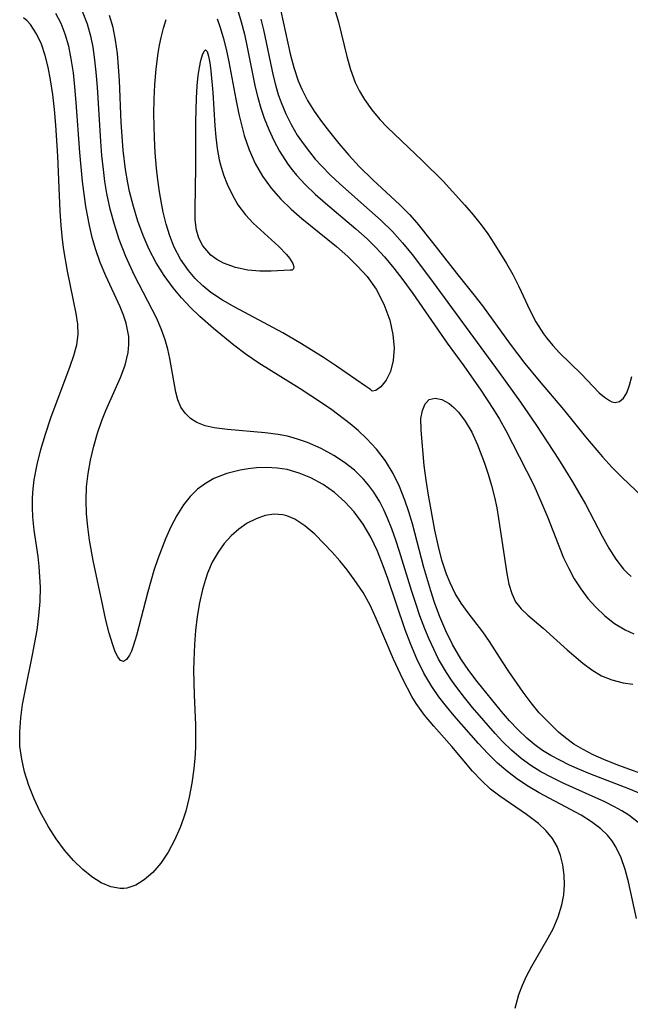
# Model space of a CAD drawing. Header units: metres. Extents: x 1073367 to 1082519, y 1569854 to 1574957.
# Tile 792 of 1056: x 1081136 to 1081210, y 1571682 to 1571802. Entities that reach past the tile are written whole.
import ezdxf

# ---------------------------------------------------------------- set-up
doc = ezdxf.new("R2010")
doc.units = ezdxf.units.M
doc.layers.add('CGG_CurvaNivelLidar_v1', color=253, linetype='Continuous', lineweight=30)

msp = doc.modelspace()

# ---------------------------------------------------------------- linework, layer by layer
at = {"layer": 'CGG_CurvaNivelLidar_v1'}
for p, q in [((1081143.7968, 1571801.345, 74.5), (1081143.1718, 1571802.8846, 74.5)), ((1081162.0707, 1571803.1173, 74), (1081162.5384, 1571801.6249, 74)), ((1081167.3407, 1571802.9128, 75), (1081168.5007, 1571797.7311, 75)), ((1081173.923, 1571803.089, 75.5), (1081174.3748, 1571801.5875, 75.5)), ((1081136.4363, 1571801.724, 75.5), (1081136.0135, 1571802.1204, 75.5)), ((1081136.8297, 1571801.2834, 75.5), (1081136.4363, 1571801.724, 75.5)), ((1081140.5881, 1571801.426, 75), (1081139.9447, 1571802.6463, 75)), ((1081146.9174, 1571800.9115, 74), (1081146.4756, 1571802.3983, 74)), ((1081153.0543, 1571800.8473, 73.5), (1081153.3885, 1571801.9126, 73.5)), ((1081159.6063, 1571801.9696, 73.5), (1081159.9429, 1571801.0678, 73.5)), ((1081162.5384, 1571801.6249, 74), (1081162.924, 1571800.0925, 74)), ((1081164.9386, 1571801.941, 74.5), (1081165.2597, 1571800.6271, 74.5)), ((1081174.3748, 1571801.5875, 75.5), (1081175.3825, 1571797.3931, 75.5)), ((1081137.581, 1571800.1637, 75.5), (1081136.8297, 1571801.2834, 75.5)), ((1081141.0895, 1571800.104, 75), (1081140.5881, 1571801.426, 75)), ((1081144.2426, 1571799.7071, 74.5), (1081143.7968, 1571801.345, 74.5)), ((1081147.2249, 1571799.3612, 74), (1081146.9174, 1571800.9115, 74)), ((1081152.77, 1571799.6994, 73.5), (1081153.0543, 1571800.8473, 73.5)), ((1081159.9429, 1571801.0678, 73.5), (1081160.3463, 1571799.7132, 73.5)), ((1081165.2597, 1571800.6271, 74.5), (1081166.4244, 1571795.036, 74.5)), ((1081138.1738, 1571798.9012, 75.5), (1081137.581, 1571800.1637, 75.5)), ((1081141.5003, 1571798.6293, 75), (1081141.0895, 1571800.104, 75)), ((1081144.4734, 1571798.5119, 74.5), (1081144.2426, 1571799.7071, 74.5)), ((1081147.4347, 1571797.7636, 74), (1081147.2249, 1571799.3612, 74)), ((1081152.5796, 1571798.7534, 73.5), (1081152.77, 1571799.6994, 73.5)), ((1081160.3463, 1571799.7132, 73.5), (1081160.6949, 1571798.2674, 73.5)), ((1081162.924, 1571800.0925, 74), (1081163.2571, 1571798.5332, 74)), ((1081138.6418, 1571797.5297, 75.5), (1081138.1738, 1571798.9012, 75.5)), ((1081141.8166, 1571797.09, 75), (1081141.5003, 1571798.6293, 75)), ((1081144.6539, 1571797.2888, 74.5), (1081144.4734, 1571798.5119, 74.5)), ((1081152.4142, 1571797.7751, 73.5), (1081152.5796, 1571798.7534, 73.5)), ((1081157.8109, 1571797.599, 73), (1081158.0045, 1571798.0542, 73)), ((1081158.0045, 1571798.0542, 73), (1081158.1907, 1571798.218, 73)), ((1081158.1907, 1571798.218, 73), (1081158.3777, 1571798.0039, 73)), ((1081158.3777, 1571798.0039, 73), (1081158.5461, 1571797.447, 73)), ((1081160.6949, 1571798.2674, 73.5), (1081161.0062, 1571796.7577, 73.5)), ((1081163.2571, 1571798.5332, 74), (1081164.2354, 1571793.6634, 74)), ((1081139.0111, 1571796.0757, 75.5), (1081138.6418, 1571797.5297, 75.5)), ((1081142.0708, 1571795.406, 75), (1081141.8166, 1571797.09, 75)), ((1081144.8535, 1571795.4747, 74.5), (1081144.6539, 1571797.2888, 74.5)), ((1081147.577, 1571796.1313, 74), (1081147.4347, 1571797.7636, 74)), ((1081152.1665, 1571795.8986, 73.5), (1081152.4142, 1571797.7751, 73.5)), ((1081157.4408, 1571796.0643, 73), (1081157.6196, 1571796.9184, 73)), ((1081157.6196, 1571796.9184, 73), (1081157.8109, 1571797.599, 73)), ((1081158.5461, 1571797.447, 73), (1081158.6975, 1571796.6323, 73)), ((1081161.0062, 1571796.7577, 73.5), (1081161.8634, 1571792.1922, 73.5)), ((1081168.5007, 1571797.7311, 75), (1081168.9381, 1571796.042, 75)), ((1081175.3825, 1571797.3931, 75.5), (1081175.8426, 1571795.7853, 75.5)), ((1081139.3018, 1571794.5602, 75.5), (1081139.0111, 1571796.0757, 75.5)), ((1081147.6775, 1571794.4745, 74), (1081147.577, 1571796.1313, 74)), ((1081151.9965, 1571793.9618, 73.5), (1081152.1665, 1571795.8986, 73.5)), ((1081157.2856, 1571795.0775, 73), (1081157.4408, 1571796.0643, 73)), ((1081158.6975, 1571796.6323, 73), (1081158.8329, 1571795.6264, 73)), ((1081158.8329, 1571795.6264, 73), (1081159.0735, 1571792.9882, 73)), ((1081168.9381, 1571796.042, 75), (1081169.4817, 1571794.4028, 75)), ((1081175.8426, 1571795.7853, 75.5), (1081176.4304, 1571794.2363, 75.5)), ((1081139.5594, 1571792.764, 75.5), (1081139.3018, 1571794.5602, 75.5)), ((1081142.2653, 1571793.6842, 75), (1081142.0708, 1571795.406, 75)), ((1081145.0032, 1571793.629, 74.5), (1081144.8535, 1571795.4747, 74.5)), ((1081147.9105, 1571789.3547, 74), (1081147.6775, 1571794.4745, 74)), ((1081157.148, 1571793.7952, 73), (1081157.2856, 1571795.0775, 73)), ((1081166.4244, 1571795.036, 74.5), (1081166.7484, 1571793.7679, 74.5)), ((1081169.4817, 1571794.4028, 75), (1081169.9123, 1571793.3852, 75)), ((1081142.433, 1571791.786, 75), (1081142.2653, 1571793.6842, 75)), ((1081145.4108, 1571787.0165, 74.5), (1081145.0032, 1571793.629, 74.5)), ((1081151.9135, 1571792.1772, 73.5), (1081151.9965, 1571793.9618, 73.5)), ((1081157.0595, 1571792.3116, 73), (1081157.148, 1571793.7952, 73)), ((1081164.2354, 1571793.6634, 74), (1081164.5521, 1571792.3733, 74)), ((1081166.7484, 1571793.7679, 74.5), (1081167.049, 1571792.762, 74.5)), ((1081169.9123, 1571793.3852, 75), (1081170.6215, 1571792.0294, 75)), ((1081176.4304, 1571794.2363, 75.5), (1081176.9572, 1571793.1773, 75.5)), ((1081176.9572, 1571793.1773, 75.5), (1081177.5638, 1571792.1571, 75.5)), ((1081139.761, 1571790.9057, 75.5), (1081139.5594, 1571792.764, 75.5)), ((1081151.888, 1571790.3737, 73.5), (1081151.9135, 1571792.1772, 73.5)), ((1081157.0078, 1571789.4686, 73), (1081157.0595, 1571792.3116, 73)), ((1081159.0735, 1571792.9882, 73), (1081159.3205, 1571788.9226, 73)), ((1081161.8634, 1571792.1922, 73.5), (1081162.2437, 1571790.3628, 73.5)), ((1081164.5521, 1571792.3733, 74), (1081164.9141, 1571791.1003, 74)), ((1081167.049, 1571792.762, 74.5), (1081167.3917, 1571791.7732, 74.5)), ((1081170.6215, 1571792.0294, 75), (1081171.436, 1571790.7227, 75)), ((1081177.5638, 1571792.1571, 75.5), (1081178.4434, 1571790.8929, 75.5)), ((1081139.921, 1571789.0208, 75.5), (1081139.761, 1571790.9057, 75.5)), ((1081142.8754, 1571785.6594, 75), (1081142.433, 1571791.786, 75)), ((1081164.9141, 1571791.1003, 74), (1081165.3311, 1571789.8506, 74)), ((1081167.3917, 1571791.7732, 74.5), (1081167.958, 1571790.4058, 74.5)), ((1081171.436, 1571790.7227, 75), (1081172.3282, 1571789.4514, 75)), ((1081178.4434, 1571790.8929, 75.5), (1081179.4267, 1571789.6974, 75.5)), ((1081151.9461, 1571787.4841, 73.5), (1081151.888, 1571790.3737, 73.5)), ((1081162.2437, 1571790.3628, 73.5), (1081162.5485, 1571789.0508, 73.5)), ((1081165.3311, 1571789.8506, 74), (1081165.8789, 1571788.4725, 74)), ((1081167.958, 1571790.4058, 74.5), (1081168.6159, 1571789.083, 74.5)), ((1081179.4267, 1571789.6974, 75.5), (1081180.3126, 1571788.7681, 75.5)), ((1081140.1615, 1571785.2128, 75.5), (1081139.921, 1571789.0208, 75.5)), ((1081148.1405, 1571785.9661, 74), (1081147.9105, 1571789.3547, 74)), ((1081157.009, 1571783.8763, 73), (1081157.0078, 1571789.4686, 73)), ((1081159.3205, 1571788.9226, 73), (1081159.4383, 1571787.5318, 73)), ((1081162.5485, 1571789.0508, 73.5), (1081162.8988, 1571787.7595, 73.5)), ((1081165.8789, 1571788.4725, 74), (1081166.5045, 1571787.135, 74)), ((1081168.6159, 1571789.083, 74.5), (1081169.3637, 1571787.8096, 74.5)), ((1081172.3282, 1571789.4514, 75), (1081173.2746, 1571788.2041, 75)), ((1081180.3126, 1571788.7681, 75.5), (1081184.6355, 1571784.661, 75.5)), ((1081152.0455, 1571785.6239, 73.5), (1081151.9461, 1571787.4841, 73.5)), ((1081159.4383, 1571787.5318, 73), (1081159.6087, 1571786.1489, 73)), ((1081162.8988, 1571787.7595, 73.5), (1081163.4966, 1571786.0144, 73.5)), ((1081166.5045, 1571787.135, 74), (1081167.2046, 1571785.8424, 74)), ((1081169.3637, 1571787.8096, 74.5), (1081170.0754, 1571786.7601, 74.5)), ((1081173.2746, 1571788.2041, 75), (1081174.4344, 1571786.7597, 75)), ((1081145.5479, 1571785.3132, 74.5), (1081145.4108, 1571787.0165, 74.5)), ((1081148.4157, 1571783.6126, 74), (1081148.1405, 1571785.9661, 74)), ((1081159.6087, 1571786.1489, 73), (1081159.8595, 1571784.7887, 73)), ((1081163.4966, 1571786.0144, 73.5), (1081164.2383, 1571784.345, 73.5)), ((1081170.0754, 1571786.7601, 74.5), (1081170.8423, 1571785.7456, 74.5)), ((1081174.4344, 1571786.7597, 75), (1081175.6438, 1571785.3468, 75)), ((1081140.4754, 1571778.5003, 75.5), (1081140.1615, 1571785.2128, 75.5)), ((1081143.1988, 1571782.1283, 75), (1081142.8754, 1571785.6594, 75)), ((1081145.7242, 1571783.6174, 74.5), (1081145.5479, 1571785.3132, 74.5)), ((1081152.1966, 1571783.7748, 73.5), (1081152.0455, 1571785.6239, 73.5)), ((1081159.8595, 1571784.7887, 73), (1081160.0129, 1571784.1655, 73)), ((1081167.2046, 1571785.8424, 74), (1081168.2218, 1571784.2566, 74)), ((1081170.8423, 1571785.7456, 74.5), (1081171.557, 1571784.8765, 74.5)), ((1081171.557, 1571784.8765, 74.5), (1081172.307, 1571784.0334, 74.5)), ((1081175.6438, 1571785.3468, 75), (1081176.9096, 1571783.9804, 75)), ((1081145.9219, 1571782.1408, 74.5), (1081145.7242, 1571783.6174, 74.5)), ((1081148.6988, 1571781.9629, 74), (1081148.4157, 1571783.6126, 74)), ((1081152.357, 1571782.3275, 73.5), (1081152.1966, 1571783.7748, 73.5)), ((1081156.8977, 1571778.7778, 73), (1081157.009, 1571783.8763, 73)), ((1081160.0129, 1571784.1655, 73), (1081160.3826, 1571782.9691, 73)), ((1081164.2383, 1571784.345, 73.5), (1081165.1365, 1571782.7721, 73.5)), ((1081168.2218, 1571784.2566, 74), (1081168.7384, 1571783.5679, 74)), ((1081168.7384, 1571783.5679, 74), (1081169.2736, 1571782.9217, 74)), ((1081172.307, 1571784.0334, 74.5), (1081173.3957, 1571782.9176, 74.5)), ((1081176.9096, 1571783.9804, 75), (1081178.5878, 1571782.3382, 75)), ((1081184.6355, 1571784.661, 75.5), (1081187.1251, 1571782.1891, 75.5)), ((1081152.557, 1571780.8961, 73.5), (1081152.357, 1571782.3275, 73.5)), ((1081160.3826, 1571782.9691, 73), (1081160.8283, 1571781.8107, 73)), ((1081165.1365, 1571782.7721, 73.5), (1081166.1897, 1571781.3101, 73.5)), ((1081169.2736, 1571782.9217, 74), (1081170.3785, 1571781.7315, 74)), ((1081173.3957, 1571782.9176, 74.5), (1081174.535, 1571781.8433, 74.5)), ((1081178.5878, 1571782.3382, 75), (1081181.8614, 1571779.2794, 75)), ((1081143.5978, 1571779.0935, 75), (1081143.1988, 1571782.1283, 75)), ((1081146.1677, 1571780.6764, 74.5), (1081145.9219, 1571782.1408, 74.5)), ((1081148.9232, 1571780.9086, 74), (1081148.6988, 1571781.9629, 74)), ((1081160.8283, 1571781.8107, 73), (1081161.4155, 1571780.5425, 73)), ((1081166.1897, 1571781.3101, 73.5), (1081167.3563, 1571780.0022, 73.5)), ((1081170.3785, 1571781.7315, 74), (1081171.5578, 1571780.596, 74)), ((1081174.535, 1571781.8433, 74.5), (1081178.1824, 1571778.6616, 74.5)), ((1081187.1251, 1571782.1891, 75.5), (1081189.7822, 1571779.2678, 75.5)), ((1081146.5756, 1571778.766, 74.5), (1081146.1677, 1571780.6764, 74.5)), ((1081149.3902, 1571779.083, 74), (1081148.9232, 1571780.9086, 74)), ((1081152.8013, 1571779.4854, 73.5), (1081152.557, 1571780.8961, 73.5)), ((1081161.4155, 1571780.5425, 73), (1081162.1355, 1571779.303, 73)), ((1081167.3563, 1571780.0022, 73.5), (1081168.6254, 1571778.7797, 73.5)), ((1081171.5578, 1571780.596, 74), (1081172.7885, 1571779.4988, 74)), ((1081144.0209, 1571776.775, 75), (1081143.5978, 1571779.0935, 75)), ((1081147.0735, 1571776.8869, 74.5), (1081146.5756, 1571778.766, 74.5)), ((1081149.9431, 1571777.2911, 74), (1081149.3902, 1571779.083, 74)), ((1081153.025, 1571778.4066, 73.5), (1081152.8013, 1571779.4854, 73.5)), ((1081156.935, 1571777.4707, 73), (1081156.8977, 1571778.7778, 73)), ((1081162.1355, 1571779.303, 73), (1081163.0579, 1571778.0683, 73)), ((1081168.6254, 1571778.7797, 73.5), (1081169.9217, 1571777.6425, 73.5)), ((1081172.7885, 1571779.4988, 74), (1081176.5111, 1571776.359, 74)), ((1081181.8614, 1571779.2794, 75), (1081183.021, 1571778.1035, 75)), ((1081189.7822, 1571779.2678, 75.5), (1081190.8068, 1571778.085, 75.5)), ((1081140.587, 1571776.7787, 75.5), (1081140.4754, 1571778.5003, 75.5)), ((1081153.386, 1571776.9362, 73.5), (1081153.025, 1571778.4066, 73.5)), ((1081157.0665, 1571776.2163, 73), (1081156.935, 1571777.4707, 73)), ((1081163.0579, 1571778.0683, 73), (1081163.9901, 1571777.0665, 73)), ((1081169.9217, 1571777.6425, 73.5), (1081174.151, 1571774.1909, 73.5)), ((1081178.1824, 1571778.6616, 74.5), (1081179.6037, 1571777.3799, 74.5)), ((1081183.021, 1571778.1035, 75), (1081183.9148, 1571777.1005, 75)), ((1081190.8068, 1571778.085, 75.5), (1081191.7803, 1571776.8639, 75.5)), ((1081140.746, 1571775.0802, 75.5), (1081140.587, 1571776.7787, 75.5)), ((1081144.3609, 1571775.3272, 75), (1081144.0209, 1571776.775, 75)), ((1081147.6584, 1571775.045, 74.5), (1081147.0735, 1571776.8869, 74.5)), ((1081150.5786, 1571775.5395, 74), (1081149.9431, 1571777.2911, 74)), ((1081153.822, 1571775.5115, 73.5), (1081153.386, 1571776.9362, 73.5)), ((1081163.9901, 1571777.0665, 73), (1081167.1103, 1571774.1931, 73)), ((1081176.5111, 1571776.359, 74), (1081177.8872, 1571775.1279, 74)), ((1081179.6037, 1571777.3799, 74.5), (1081180.964, 1571776.038, 74.5)), ((1081183.9148, 1571777.1005, 75), (1081185.8506, 1571774.7127, 75)), ((1081191.7803, 1571776.8639, 75.5), (1081192.5718, 1571775.7528, 75.5)), ((1081140.9106, 1571773.8037, 75.5), (1081140.746, 1571775.0802, 75.5)), ((1081144.7644, 1571773.9103, 75), (1081144.3609, 1571775.3272, 75)), ((1081151.3002, 1571773.8606, 74), (1081150.5786, 1571775.5395, 74)), ((1081154.3602, 1571774.1473, 73.5), (1081153.822, 1571775.5115, 73.5)), ((1081157.3503, 1571775.2192, 73), (1081157.0665, 1571776.2163, 73)), ((1081157.8475, 1571774.2715, 73), (1081157.3503, 1571775.2192, 73)), ((1081177.8872, 1571775.1279, 74), (1081178.9828, 1571774.0514, 74)), ((1081180.964, 1571776.038, 74.5), (1081182.1973, 1571774.6637, 74.5)), ((1081192.5718, 1571775.7528, 75.5), (1081193.3206, 1571774.6121, 75.5)), ((1081145.3448, 1571772.245, 75), (1081144.7644, 1571773.9103, 75)), ((1081148.4507, 1571772.9871, 74.5), (1081147.6584, 1571775.045, 74.5)), ((1081155.1459, 1571772.6558, 73.5), (1081154.3602, 1571774.1473, 73.5)), ((1081158.8445, 1571773.1515, 73), (1081157.8475, 1571774.2715, 73)), ((1081167.1103, 1571774.1931, 73), (1081168.028, 1571773.2537, 73)), ((1081174.151, 1571774.1909, 73.5), (1081175.5094, 1571772.9877, 73.5)), ((1081178.9828, 1571774.0514, 74), (1081179.9819, 1571772.9571, 74)), ((1081182.1973, 1571774.6637, 74.5), (1081183.3677, 1571773.227, 74.5)), ((1081185.8506, 1571774.7127, 75), (1081188.7752, 1571770.9519, 75)), ((1081193.3206, 1571774.6121, 75.5), (1081194.8595, 1571772.1333, 75.5)), ((1081141.3503, 1571771.2164, 75.5), (1081140.9106, 1571773.8037, 75.5)), ((1081149.5317, 1571770.6806, 74.5), (1081148.4507, 1571772.9871, 74.5)), ((1081152.1616, 1571772.2335, 74), (1081151.3002, 1571773.8606, 74)), ((1081159.5677, 1571772.6119, 73), (1081158.8445, 1571773.1515, 73)), ((1081168.028, 1571773.2537, 73), (1081168.4167, 1571772.7844, 73)), ((1081168.4167, 1571772.7844, 73), (1081168.829, 1571772.1211, 73)), ((1081175.5094, 1571772.9877, 73.5), (1081176.7104, 1571771.7962, 73.5)), ((1081179.9819, 1571772.9571, 74), (1081181.1327, 1571771.5646, 74)), ((1081183.3677, 1571773.227, 74.5), (1081185.476, 1571770.4286, 74.5)), ((1081146.012, 1571770.6409, 75), (1081145.3448, 1571772.245, 75)), ((1081153.147, 1571770.6754, 74), (1081152.1616, 1571772.2335, 74)), ((1081156.0946, 1571771.2774, 73.5), (1081155.1459, 1571772.6558, 73.5)), ((1081160.3796, 1571772.1622, 73), (1081159.5677, 1571772.6119, 73)), ((1081161.8218, 1571771.6374, 73), (1081160.3796, 1571772.1622, 73)), ((1081163.34, 1571771.3332, 73), (1081161.8218, 1571771.6374, 73)), ((1081168.9066, 1571771.4752, 73), (1081168.7517, 1571771.3331, 73)), ((1081168.829, 1571772.1211, 73), (1081168.9402, 1571771.7429, 73)), ((1081168.9402, 1571771.7429, 73), (1081168.9066, 1571771.4752, 73)), ((1081176.7104, 1571771.7962, 73.5), (1081177.8632, 1571770.5695, 73.5)), ((1081181.1327, 1571771.5646, 74), (1081182.2317, 1571770.1253, 74)), ((1081194.8595, 1571772.1333, 75.5), (1081195.6272, 1571770.7875, 75.5)), ((1081142.3941, 1571766.0279, 75.5), (1081141.3503, 1571771.2164, 75.5)), ((1081147.789, 1571766.8618, 75), (1081146.012, 1571770.6409, 75)), ((1081152.1839, 1571765.4984, 74.5), (1081149.5317, 1571770.6806, 74.5)), ((1081154.2408, 1571769.1864, 74), (1081153.147, 1571770.6754, 74)), ((1081156.9244, 1571770.3047, 73.5), (1081156.0946, 1571771.2774, 73.5)), ((1081157.8356, 1571769.4102, 73.5), (1081156.9244, 1571770.3047, 73.5)), ((1081164.8173, 1571771.2083, 73), (1081163.34, 1571771.3332, 73)), ((1081166.1682, 1571771.2008, 73), (1081164.8173, 1571771.2083, 73)), ((1081168.5, 1571771.3149, 73), (1081166.1682, 1571771.2008, 73)), ((1081168.7517, 1571771.3331, 73), (1081168.5, 1571771.3149, 73)), ((1081177.8632, 1571770.5695, 73.5), (1081178.9716, 1571769.0101, 73.5)), ((1081185.476, 1571770.4286, 74.5), (1081193.9583, 1571758.8585, 74.5)), ((1081188.7752, 1571770.9519, 75), (1081190.8903, 1571768.3199, 75)), ((1081195.6272, 1571770.7875, 75.5), (1081196.3501, 1571769.3468, 75.5)), ((1081155.2641, 1571767.9594, 74), (1081154.2408, 1571769.1864, 74)), ((1081158.8233, 1571768.6006, 73.5), (1081157.8356, 1571769.4102, 73.5)), ((1081182.2317, 1571770.1253, 74), (1081183.4299, 1571768.4703, 74)), ((1081196.3501, 1571769.3468, 75.5), (1081197.7128, 1571766.4357, 75.5)), ((1081156.3498, 1571766.7836, 74), (1081155.2641, 1571767.9594, 74)), ((1081160.2533, 1571767.6508, 73.5), (1081158.8233, 1571768.6006, 73.5)), ((1081178.9716, 1571769.0101, 73.5), (1081179.9113, 1571767.1818, 73.5)), ((1081183.4299, 1571768.4703, 74), (1081187.6297, 1571762.4264, 74)), ((1081190.8903, 1571768.3199, 75), (1081191.9252, 1571766.9838, 75)), ((1081148.1905, 1571765.8524, 75), (1081147.789, 1571766.8618, 75)), ((1081157.4889, 1571765.6576, 74), (1081156.3498, 1571766.7836, 74)), ((1081161.7692, 1571766.7961, 73.5), (1081160.2533, 1571767.6508, 73.5)), ((1081167.5927, 1571763.6657, 73.5), (1081161.7692, 1571766.7961, 73.5)), ((1081179.9113, 1571767.1818, 73.5), (1081180.6268, 1571765.2035, 73.5)), ((1081191.9252, 1571766.9838, 75), (1081195.3163, 1571762.2927, 75)), ((1081142.5992, 1571764.737, 75.5), (1081142.3941, 1571766.0279, 75.5)), ((1081148.5165, 1571764.8417, 75), (1081148.1905, 1571765.8524, 75)), ((1081152.7839, 1571764.1731, 74.5), (1081152.1839, 1571765.4984, 74.5)), ((1081159.132, 1571764.1942, 74), (1081157.4889, 1571765.6576, 74)), ((1081197.7128, 1571766.4357, 75.5), (1081198.4497, 1571765.0268, 75.5)), ((1081142.6479, 1571763.4664, 75.5), (1081142.5992, 1571764.737, 75.5)), ((1081148.8233, 1571763.2282, 75), (1081148.5165, 1571764.8417, 75)), ((1081180.6268, 1571765.2035, 73.5), (1081181.0168, 1571763.4889, 73.5)), ((1081198.4497, 1571765.0268, 75.5), (1081199.3771, 1571763.5599, 75.5)), ((1081142.4807, 1571762.202, 75.5), (1081142.6479, 1571763.4664, 75.5)), ((1081148.8458, 1571762.2534, 75), (1081148.8233, 1571763.2282, 75)), ((1081153.2797, 1571762.8412, 74.5), (1081152.7839, 1571764.1731, 74.5)), ((1081161.6332, 1571762.1656, 74), (1081159.132, 1571764.1942, 74)), ((1081169.8726, 1571762.3516, 73.5), (1081167.5927, 1571763.6657, 73.5)), ((1081181.0168, 1571763.4889, 73.5), (1081181.1653, 1571761.8202, 73.5)), ((1081199.3771, 1571763.5599, 75.5), (1081199.7512, 1571763.0522, 75.5)), ((1081142.1422, 1571760.9235, 75.5), (1081142.4807, 1571762.202, 75.5)), ((1081148.7466, 1571761.2754, 75), (1081148.8458, 1571762.2534, 75)), ((1081153.599, 1571761.6937, 74.5), (1081153.2797, 1571762.8412, 74.5)), ((1081163.1263, 1571761.0318, 74), (1081161.6332, 1571762.1656, 74)), ((1081172.5467, 1571760.6599, 73.5), (1081169.8726, 1571762.3516, 73.5)), ((1081187.6297, 1571762.4264, 74), (1081189.6737, 1571759.6443, 74)), ((1081195.3163, 1571762.2927, 75), (1081197.104, 1571759.9538, 75)), ((1081199.7512, 1571763.0522, 75.5), (1081200.5196, 1571762.121, 75.5)), ((1081200.5196, 1571762.121, 75.5), (1081201.3312, 1571761.2489, 75.5)), ((1081141.6971, 1571759.6165, 75.5), (1081142.1422, 1571760.9235, 75.5)), ((1081148.3762, 1571759.7511, 75), (1081148.7466, 1571761.2754, 75)), ((1081153.8448, 1571760.5468, 74.5), (1081153.599, 1571761.6937, 74.5)), ((1081164.6634, 1571759.9606, 74), (1081163.1263, 1571761.0318, 74)), ((1081174.1233, 1571759.6196, 73.5), (1081172.5467, 1571760.6599, 73.5)), ((1081181.1653, 1571761.8202, 73.5), (1081181.0574, 1571760.3001, 73.5)), ((1081201.3312, 1571761.2489, 75.5), (1081203.9769, 1571758.6778, 75.5)), ((1081139.3438, 1571753.3215, 75.5), (1081141.6971, 1571759.6165, 75.5)), ((1081147.8132, 1571758.2258, 75), (1081148.3762, 1571759.7511, 75)), ((1081154.5727, 1571756.4446, 74.5), (1081153.8448, 1571760.5468, 74.5)), ((1081169.7206, 1571756.857, 74), (1081164.6634, 1571759.9606, 74)), ((1081177.6964, 1571757.1827, 73.5), (1081174.1233, 1571759.6196, 73.5)), ((1081181.0574, 1571760.3001, 73.5), (1081180.7246, 1571758.9672, 73.5)), ((1081189.6737, 1571759.6443, 74), (1081191.7497, 1571756.6958, 74)), ((1081197.104, 1571759.9538, 75), (1081198.8406, 1571757.8174, 75)), ((1081180.7246, 1571758.9672, 73.5), (1081180.2112, 1571757.8916, 73.5)), ((1081193.9583, 1571758.8585, 74.5), (1081196.5625, 1571755.211, 74.5)), ((1081203.9769, 1571758.6778, 75.5), (1081206.151, 1571756.3751, 75.5)), ((1081209.8507, 1571757.2746, 75.5), (1081210.1457, 1571758.3445, 75.5)), ((1081146.0393, 1571754.2193, 75), (1081147.8132, 1571758.2258, 75)), ((1081178.3041, 1571756.7462, 73.5), (1081177.6964, 1571757.1827, 73.5)), ((1081179.5426, 1571757.0749, 73.5), (1081178.9193, 1571756.6282, 73.5)), ((1081180.2112, 1571757.8916, 73.5), (1081179.5426, 1571757.0749, 73.5)), ((1081198.8406, 1571757.8174, 75), (1081201.7956, 1571754.3155, 75)), ((1081209.5118, 1571756.3734, 75.5), (1081209.8507, 1571757.2746, 75.5)), ((1081154.8186, 1571755.4844, 74.5), (1081154.5727, 1571756.4446, 74.5)), ((1081172.33, 1571755.1349, 74), (1081169.7206, 1571756.857, 74)), ((1081178.5, 1571756.5695, 73.5), (1081178.3041, 1571756.7462, 73.5)), ((1081178.9193, 1571756.6282, 73.5), (1081178.5, 1571756.5695, 73.5)), ((1081191.7497, 1571756.6958, 74), (1081193.2725, 1571754.3446, 74)), ((1081206.151, 1571756.3751, 75.5), (1081206.7859, 1571755.8137, 75.5)), ((1081209.1113, 1571755.6907, 75.5), (1081209.5118, 1571756.3734, 75.5)), ((1081155.1783, 1571754.6135, 74.5), (1081154.8186, 1571755.4844, 74.5)), ((1081173.5618, 1571754.2738, 74), (1081172.33, 1571755.1349, 74)), ((1081184.6043, 1571754.2221, 73.5), (1081184.9331, 1571755.0169, 73.5)), ((1081184.9331, 1571755.0169, 73.5), (1081185.4352, 1571755.5324, 73.5)), ((1081185.4352, 1571755.5324, 73.5), (1081186.1506, 1571755.7078, 73.5)), ((1081186.1506, 1571755.7078, 73.5), (1081186.9928, 1571755.5344, 73.5)), ((1081186.9928, 1571755.5344, 73.5), (1081187.8855, 1571755.0483, 73.5)), ((1081187.8855, 1571755.0483, 73.5), (1081188.4628, 1571754.5736, 73.5)), ((1081196.5625, 1571755.211, 74.5), (1081198.5073, 1571752.3708, 74.5)), ((1081206.7859, 1571755.8137, 75.5), (1081207.3991, 1571755.4083, 75.5)), ((1081207.3991, 1571755.4083, 75.5), (1081207.7139, 1571755.2724, 75.5)), ((1081207.7139, 1571755.2724, 75.5), (1081208.1105, 1571755.1931, 75.5)), ((1081208.1105, 1571755.1931, 75.5), (1081208.6261, 1571755.2923, 75.5)), ((1081208.6261, 1571755.2923, 75.5), (1081209.1113, 1571755.6907, 75.5)), ((1081145.5549, 1571752.995, 75), (1081146.0393, 1571754.2193, 75)), ((1081155.684, 1571753.8687, 74.5), (1081155.1783, 1571754.6135, 74.5)), ((1081156.3381, 1571753.2379, 74.5), (1081155.684, 1571753.8687, 74.5)), ((1081175.7897, 1571752.5932, 74), (1081173.5618, 1571754.2738, 74)), ((1081184.4409, 1571753.2193, 73.5), (1081184.6043, 1571754.2221, 73.5)), ((1081188.4628, 1571754.5736, 73.5), (1081189.0233, 1571753.99, 73.5)), ((1081189.0233, 1571753.99, 73.5), (1081189.8364, 1571752.9103, 73.5)), ((1081193.2725, 1571754.3446, 74), (1081193.9932, 1571753.138, 74)), ((1081201.7956, 1571754.3155, 75), (1081204.5068, 1571750.9732, 75)), ((1081138.6727, 1571751.296, 75.5), (1081139.3438, 1571753.3215, 75.5)), ((1081145.0237, 1571751.452, 75), (1081145.5549, 1571752.995, 75)), ((1081157.1258, 1571752.7369, 74.5), (1081156.3381, 1571753.2379, 74.5)), ((1081158.1188, 1571752.3494, 74.5), (1081157.1258, 1571752.7369, 74.5)), ((1081159.2273, 1571752.0902, 74.5), (1081158.1188, 1571752.3494, 74.5)), ((1081176.775, 1571751.7657, 74), (1081175.7897, 1571752.5932, 74)), ((1081184.4418, 1571751.8173, 73.5), (1081184.4409, 1571753.2193, 73.5)), ((1081189.8364, 1571752.9103, 73.5), (1081190.6238, 1571751.5467, 73.5)), ((1081193.9932, 1571753.138, 74), (1081194.7673, 1571751.7512, 74)), ((1081198.5073, 1571752.3708, 74.5), (1081201.2125, 1571748.2489, 74.5)), ((1081138.1223, 1571749.46, 75.5), (1081138.6727, 1571751.296, 75.5)), ((1081144.5665, 1571749.8714, 75), (1081145.0237, 1571751.452, 75)), ((1081160.8419, 1571751.8714, 74.5), (1081159.2273, 1571752.0902, 74.5)), ((1081165.4587, 1571751.4883, 74.5), (1081160.8419, 1571751.8714, 74.5)), ((1081167.0392, 1571751.2755, 74.5), (1081165.4587, 1571751.4883, 74.5)), ((1081168.1588, 1571751.0546, 74.5), (1081167.0392, 1571751.2755, 74.5)), ((1081169.4048, 1571750.7159, 74.5), (1081168.1588, 1571751.0546, 74.5)), ((1081177.818, 1571750.7903, 74), (1081176.775, 1571751.7657, 74)), ((1081184.8226, 1571747.4857, 73.5), (1081184.4418, 1571751.8173, 73.5)), ((1081190.6238, 1571751.5467, 73.5), (1081191.3252, 1571750.0289, 73.5)), ((1081194.7673, 1571751.7512, 74), (1081196.4237, 1571748.6058, 74)), ((1081144.1668, 1571748.1625, 75), (1081144.5665, 1571749.8714, 75)), ((1081170.6267, 1571750.2886, 74.5), (1081169.4048, 1571750.7159, 74.5)), ((1081172.2628, 1571749.5715, 74.5), (1081170.6267, 1571750.2886, 74.5)), ((1081179.0272, 1571749.4686, 74), (1081177.818, 1571750.7903, 74)), ((1081191.3252, 1571750.0289, 73.5), (1081192.1734, 1571747.7781, 73.5)), ((1081204.5068, 1571750.9732, 75), (1081206.5616, 1571748.5625, 75)), ((1081137.6477, 1571747.6099, 75.5), (1081138.1223, 1571749.46, 75.5)), ((1081173.829, 1571748.7166, 74.5), (1081172.2628, 1571749.5715, 74.5)), ((1081175.1168, 1571747.864, 74.5), (1081173.829, 1571748.7166, 74.5)), ((1081180.1087, 1571748.0485, 74), (1081179.0272, 1571749.4686, 74)), ((1081137.2903, 1571745.7463, 75.5), (1081137.6477, 1571747.6099, 75.5)), ((1081143.8795, 1571746.528, 75), (1081144.1668, 1571748.1625, 75)), ((1081176.3202, 1571746.9086, 74.5), (1081175.1168, 1571747.864, 74.5)), ((1081181.049, 1571746.5326, 74), (1081180.1087, 1571748.0485, 74)), ((1081185.0553, 1571745.6952, 73.5), (1081184.8226, 1571747.4857, 73.5)), ((1081192.1734, 1571747.7781, 73.5), (1081192.6206, 1571746.4239, 73.5)), ((1081196.4237, 1571748.6058, 74), (1081198.1762, 1571745.086, 74)), ((1081201.2125, 1571748.2489, 74.5), (1081202.9239, 1571745.5056, 74.5)), ((1081206.5616, 1571748.5625, 75), (1081207.7502, 1571747.2647, 75)), ((1081143.6907, 1571744.877, 75), (1081143.8795, 1571746.528, 75)), ((1081160.7567, 1571746.5071, 75), (1081159.2031, 1571745.8871, 75)), ((1081162.3964, 1571746.9351, 75), (1081160.7567, 1571746.5071, 75)), ((1081163.3957, 1571747.1041, 75), (1081162.3964, 1571746.9351, 75)), ((1081164.4061, 1571747.2094, 75), (1081163.3957, 1571747.1041, 75)), ((1081165.651, 1571747.2475, 75), (1081164.4061, 1571747.2094, 75)), ((1081166.8922, 1571747.1775, 75), (1081165.651, 1571747.2475, 75)), ((1081168.1181, 1571746.9865, 75), (1081166.8922, 1571747.1775, 75)), ((1081169.595, 1571746.57, 75), (1081168.1181, 1571746.9865, 75)), ((1081171.0223, 1571745.976, 75), (1081169.595, 1571746.57, 75)), ((1081177.419, 1571745.8443, 74.5), (1081176.3202, 1571746.9086, 74.5)), ((1081181.8291, 1571744.9401, 74), (1081181.049, 1571746.5326, 74)), ((1081192.6206, 1571746.4239, 73.5), (1081193.0301, 1571745.044, 73.5)), ((1081207.7502, 1571747.2647, 75), (1081208.9574, 1571746.042, 75)), ((1081137.1533, 1571744.6399, 75.5), (1081137.2903, 1571745.7463, 75.5)), ((1081158.1682, 1571745.3112, 75), (1081157.2161, 1571744.6117, 75)), ((1081159.2031, 1571745.8871, 75), (1081158.1682, 1571745.3112, 75)), ((1081172.497, 1571745.1614, 75), (1081171.0223, 1571745.976, 75)), ((1081173.8858, 1571744.1883, 75), (1081172.497, 1571745.1614, 75)), ((1081178.0907, 1571745.0585, 74.5), (1081177.419, 1571745.8443, 74.5)), ((1081178.7009, 1571744.2206, 74.5), (1081178.0907, 1571745.0585, 74.5)), ((1081185.3389, 1571743.8634, 73.5), (1081185.0553, 1571745.6952, 73.5)), ((1081193.0301, 1571745.044, 73.5), (1081193.3881, 1571743.6444, 73.5)), ((1081198.1762, 1571745.086, 74), (1081199.1447, 1571742.955, 74)), ((1081202.9239, 1571745.5056, 74.5), (1081204.5015, 1571742.764, 74.5)), ((1081208.9574, 1571746.042, 75), (1081212.1796, 1571742.9827, 75)), ((1081137.0801, 1571743.5304, 75.5), (1081137.1533, 1571744.6399, 75.5)), ((1081143.6176, 1571743.2153, 75), (1081143.6907, 1571744.877, 75)), ((1081157.2161, 1571744.6117, 75), (1081156.3037, 1571743.7176, 75)), ((1081175.168, 1571743.0662, 75), (1081173.8858, 1571744.1883, 75)), ((1081179.4121, 1571743.0414, 74.5), (1081178.7009, 1571744.2206, 74.5)), ((1081182.4878, 1571743.2746, 74), (1081181.8291, 1571744.9401, 74)), ((1081186.1091, 1571739.6236, 73.5), (1081185.3389, 1571743.8634, 73.5)), ((1081137.0761, 1571742.379, 75.5), (1081137.0801, 1571743.5304, 75.5)), ((1081143.669, 1571741.6057, 75), (1081143.6176, 1571743.2153, 75)), ((1081155.4931, 1571742.6945, 75), (1081154.6748, 1571741.4016, 75)), ((1081156.3037, 1571743.7176, 75), (1081155.4931, 1571742.6945, 75)), ((1081176.2848, 1571741.8467, 75), (1081175.168, 1571743.0662, 75)), ((1081179.9035, 1571742.0764, 74.5), (1081179.4121, 1571743.0414, 74.5)), ((1081182.9698, 1571741.838, 74), (1081182.4878, 1571743.2746, 74)), ((1081193.3881, 1571743.6444, 73.5), (1081193.6663, 1571742.3293, 73.5)), ((1081199.1447, 1571742.955, 74), (1081199.8496, 1571741.2305, 74)), ((1081204.5015, 1571742.764, 74.5), (1081206.5315, 1571738.8565, 74.5)), ((1081137.138, 1571741.2282, 75.5), (1081137.0761, 1571742.379, 75.5)), ((1081143.8207, 1571739.9942, 75), (1081143.669, 1571741.6057, 75)), ((1081166.5436, 1571741.5421, 75.5), (1081165.4344, 1571741.3772, 75.5)), ((1081167.5824, 1571741.4711, 75.5), (1081166.5436, 1571741.5421, 75.5)), ((1081168.0803, 1571741.3499, 75.5), (1081167.5824, 1571741.4711, 75.5)), ((1081177.3972, 1571740.3377, 75), (1081176.2848, 1571741.8467, 75)), ((1081180.3526, 1571741.0779, 74.5), (1081179.9035, 1571742.0764, 74.5)), ((1081183.4053, 1571740.374, 74), (1081182.9698, 1571741.838, 74)), ((1081193.6663, 1571742.3293, 73.5), (1081193.9032, 1571741.0113, 73.5)), ((1081137.3123, 1571739.6227, 75.5), (1081137.138, 1571741.2282, 75.5)), ((1081154.6748, 1571741.4016, 75), (1081153.9481, 1571740.0072, 75)), ((1081163.258, 1571740.446, 75.5), (1081162.2285, 1571739.7326, 75.5)), ((1081164.3332, 1571741.0014, 75.5), (1081163.258, 1571740.446, 75.5)), ((1081165.4344, 1571741.3772, 75.5), (1081164.3332, 1571741.0014, 75.5)), ((1081169.0826, 1571740.9272, 75.5), (1081168.0803, 1571741.3499, 75.5)), ((1081170.3028, 1571740.1234, 75.5), (1081169.0826, 1571740.9272, 75.5)), ((1081178.3241, 1571738.7321, 75), (1081177.3972, 1571740.3377, 75)), ((1081180.8822, 1571739.7551, 74.5), (1081180.3526, 1571741.0779, 74.5)), ((1081184.7936, 1571735.0654, 74), (1081183.4053, 1571740.374, 74)), ((1081193.9032, 1571741.0113, 73.5), (1081194.9115, 1571734.3075, 73.5)), ((1081199.8496, 1571741.2305, 74), (1081201.1437, 1571737.8779, 74)), ((1081137.7663, 1571736.3992, 75.5), (1081137.3123, 1571739.6227, 75.5)), ((1081144.0489, 1571738.3846, 75), (1081143.8207, 1571739.9942, 75)), ((1081153.9481, 1571740.0072, 75), (1081153.2932, 1571738.5397, 75)), ((1081162.2285, 1571739.7326, 75.5), (1081161.3033, 1571738.9138, 75.5)), ((1081171.4856, 1571739.1035, 75.5), (1081170.3028, 1571740.1234, 75.5)), ((1081172.6518, 1571737.9407, 75.5), (1081171.4856, 1571739.1035, 75.5)), ((1081181.3693, 1571738.3986, 74.5), (1081180.8822, 1571739.7551, 74.5)), ((1081186.5164, 1571737.7573, 73.5), (1081186.1091, 1571739.6236, 73.5)), ((1081144.5024, 1571735.9033, 75), (1081144.0489, 1571738.3846, 75)), ((1081153.2932, 1571738.5397, 75), (1081152.3701, 1571736.1128, 75)), ((1081160.4546, 1571737.9767, 75.5), (1081159.6998, 1571736.93, 75.5)), ((1081161.3033, 1571738.9138, 75.5), (1081160.4546, 1571737.9767, 75.5)), ((1081173.5996, 1571736.9256, 75.5), (1081172.6518, 1571737.9407, 75.5)), ((1081179.1223, 1571737.0276, 75), (1081178.3241, 1571738.7321, 75)), ((1081181.8234, 1571737.0172, 74.5), (1081181.3693, 1571738.3986, 74.5)), ((1081201.1437, 1571737.8779, 74), (1081201.8278, 1571736.2328, 74)), ((1081206.5315, 1571738.8565, 74.5), (1081207.3308, 1571737.4249, 74.5)), ((1081159.6998, 1571736.93, 75.5), (1081159.0086, 1571735.6894, 75.5)), ((1081174.5355, 1571735.8627, 75.5), (1081173.5996, 1571736.9256, 75.5)), ((1081179.8271, 1571735.2551, 75), (1081179.1223, 1571737.0276, 75)), ((1081183.3099, 1571732.1367, 74.5), (1081181.8234, 1571737.0172, 74.5)), ((1081186.996, 1571735.9358, 73.5), (1081186.5164, 1571737.7573, 73.5)), ((1081207.3308, 1571737.4249, 74.5), (1081208.1873, 1571736.0777, 74.5)), ((1081137.9064, 1571735.153, 75.5), (1081137.7663, 1571736.3992, 75.5)), ((1081145.6459, 1571730.3567, 75), (1081144.5024, 1571735.9033, 75)), ((1081152.3701, 1571736.1128, 75), (1081151.8924, 1571734.6692, 75)), ((1081159.0086, 1571735.6894, 75.5), (1081158.434, 1571734.3529, 75.5)), ((1081175.4446, 1571734.7555, 75.5), (1081174.5355, 1571735.8627, 75.5)), ((1081187.5565, 1571734.2436, 73.5), (1081186.996, 1571735.9358, 73.5)), ((1081201.8278, 1571736.2328, 74), (1081202.4399, 1571734.9265, 74)), ((1081208.1873, 1571736.0777, 74.5), (1081209.1336, 1571734.8543, 74.5)), ((1081138.004, 1571733.8985, 75.5), (1081137.9064, 1571735.153, 75.5)), ((1081151.8924, 1571734.6692, 75), (1081151.1394, 1571732.0625, 75)), ((1081158.434, 1571734.3529, 75.5), (1081158.1584, 1571733.569, 75.5)), ((1081176.3107, 1571733.6039, 75.5), (1081175.4446, 1571734.7555, 75.5)), ((1081180.3812, 1571733.6971, 75), (1081179.8271, 1571735.2551, 75)), ((1081185.6208, 1571732.1947, 74), (1081184.7936, 1571735.0654, 74)), ((1081187.9866, 1571733.1825, 73.5), (1081187.5565, 1571734.2436, 73.5)), ((1081194.9115, 1571734.3075, 73.5), (1081195.1594, 1571733.0262, 73.5)), ((1081202.4399, 1571734.9265, 74), (1081203.1211, 1571733.6682, 74)), ((1081209.1336, 1571734.8543, 74.5), (1081209.5665, 1571734.3888, 74.5)), ((1081209.5665, 1571734.3888, 74.5), (1081210.0468, 1571733.938, 74.5)), ((1081138.0479, 1571732.6517, 75.5), (1081138.004, 1571733.8985, 75.5)), ((1081158.1584, 1571733.569, 75.5), (1081157.8071, 1571732.3618, 75.5)), ((1081177.376, 1571731.9925, 75.5), (1081176.3107, 1571733.6039, 75.5)), ((1081182.4989, 1571727.4274, 75), (1081180.3812, 1571733.6971, 75)), ((1081188.6144, 1571731.8933, 73.5), (1081187.9866, 1571733.1825, 73.5)), ((1081195.1594, 1571733.0262, 73.5), (1081195.4926, 1571731.8644, 73.5)), ((1081203.1211, 1571733.6682, 74), (1081203.9081, 1571732.4419, 74)), ((1081138.0123, 1571730.9008, 75.5), (1081138.0479, 1571732.6517, 75.5)), ((1081151.1394, 1571732.0625, 75), (1081149.7569, 1571726.7368, 75)), ((1081157.8071, 1571732.3618, 75.5), (1081157.4445, 1571730.739, 75.5)), ((1081178.2257, 1571730.4489, 75.5), (1081177.376, 1571731.9925, 75.5)), ((1081183.7957, 1571730.6386, 74.5), (1081183.3099, 1571732.1367, 74.5)), ((1081186.0863, 1571730.7946, 74), (1081185.6208, 1571732.1947, 74)), ((1081189.333, 1571730.6891, 73.5), (1081188.6144, 1571731.8933, 73.5)), ((1081195.4926, 1571731.8644, 73.5), (1081195.9683, 1571730.8541, 73.5)), ((1081203.9081, 1571732.4419, 74), (1081204.7814, 1571731.2875, 74)), ((1081137.8762, 1571729.1445, 75.5), (1081138.0123, 1571730.9008, 75.5)), ((1081157.4445, 1571730.739, 75.5), (1081157.1697, 1571729.072, 75.5)), ((1081184.3115, 1571729.1535, 74.5), (1081183.7957, 1571730.6386, 74.5)), ((1081186.745, 1571729.0372, 74), (1081186.0863, 1571730.7946, 74)), ((1081190.1915, 1571729.504, 73.5), (1081189.333, 1571730.6891, 73.5)), ((1081195.9683, 1571730.8541, 73.5), (1081196.6423, 1571729.9961, 73.5)), ((1081204.7814, 1571731.2875, 74), (1081205.736, 1571730.2133, 74)), ((1081146.0394, 1571728.6226, 75), (1081145.6459, 1571730.3567, 75)), ((1081178.9877, 1571728.8407, 75.5), (1081178.2257, 1571730.4489, 75.5)), ((1081191.9807, 1571727.2213, 73.5), (1081190.1915, 1571729.504, 73.5)), ((1081196.6423, 1571729.9961, 73.5), (1081197.4662, 1571729.2338, 73.5)), ((1081205.736, 1571730.2133, 74), (1081206.8447, 1571729.1654, 74)), ((1081137.6519, 1571727.3876, 75.5), (1081137.8762, 1571729.1445, 75.5)), ((1081146.4464, 1571727.0254, 75), (1081146.0394, 1571728.6226, 75)), ((1081157.1697, 1571729.072, 75.5), (1081156.9674, 1571727.3741, 75.5)), ((1081181.0943, 1571723.8836, 75.5), (1081178.9877, 1571728.8407, 75.5)), ((1081184.9055, 1571727.5859, 74.5), (1081184.3115, 1571729.1535, 74.5)), ((1081187.48, 1571727.3199, 74), (1081186.745, 1571729.0372, 74)), ((1081197.4662, 1571729.2338, 73.5), (1081199.3322, 1571727.6487, 73.5)), ((1081206.8447, 1571729.1654, 74), (1081208.0378, 1571728.2369, 74)), ((1081208.0378, 1571728.2369, 74), (1081209.3125, 1571727.4486, 74)), ((1081137.108, 1571724.3869, 75.5), (1081137.6519, 1571727.3876, 75.5)), ((1081146.8624, 1571725.6264, 75), (1081146.4464, 1571727.0254, 75)), ((1081156.9674, 1571727.3741, 75.5), (1081156.8275, 1571725.6557, 75.5)), ((1081183.1846, 1571725.6372, 75), (1081182.4989, 1571727.4274, 75)), ((1081185.4266, 1571726.3254, 74.5), (1081184.9055, 1571727.5859, 74.5)), ((1081188.2988, 1571725.6526, 74), (1081187.48, 1571727.3199, 74)), ((1081192.7956, 1571726.0298, 73.5), (1081191.9807, 1571727.2213, 73.5)), ((1081199.3322, 1571727.6487, 73.5), (1081202.2606, 1571725.0135, 73.5)), ((1081209.3125, 1571727.4486, 74), (1081210.3743, 1571726.9406, 74)), ((1081149.7569, 1571726.7368, 75), (1081149.4068, 1571725.5864, 75)), ((1081185.9855, 1571725.088, 74.5), (1081185.4266, 1571726.3254, 74.5)), ((1081194.3603, 1571723.5515, 73.5), (1081192.7956, 1571726.0298, 73.5)), ((1081147.1807, 1571724.7567, 75), (1081146.8624, 1571725.6264, 75)), ((1081147.4743, 1571724.1575, 75), (1081147.1807, 1571724.7567, 75)), ((1081149.1431, 1571724.8561, 75), (1081148.9246, 1571724.3637, 75)), ((1081149.4068, 1571725.5864, 75), (1081149.1431, 1571724.8561, 75)), ((1081156.8275, 1571725.6557, 75.5), (1081156.7392, 1571723.6846, 75.5)), ((1081183.9397, 1571723.8886, 75), (1081183.1846, 1571725.6372, 75)), ((1081186.5896, 1571723.8793, 74.5), (1081185.9855, 1571725.088, 74.5)), ((1081189.3019, 1571723.9111, 74), (1081188.2988, 1571725.6526, 74)), ((1081202.2606, 1571725.0135, 73.5), (1081204.166, 1571723.3988, 73.5)), ((1081136.1893, 1571719.9754, 75.5), (1081137.108, 1571724.3869, 75.5)), ((1081147.8256, 1571723.7173, 75), (1081147.4743, 1571724.1575, 75)), ((1081148.187, 1571723.5786, 75), (1081147.8256, 1571723.7173, 75)), ((1081148.5636, 1571723.8061, 75), (1081148.187, 1571723.5786, 75)), ((1081148.9246, 1571724.3637, 75), (1081148.5636, 1571723.8061, 75)), ((1081156.7392, 1571723.6846, 75.5), (1081156.7244, 1571722.5095, 75.5)), ((1081182.2323, 1571721.4077, 75.5), (1081181.0943, 1571723.8836, 75.5)), ((1081184.7991, 1571722.1651, 75), (1081183.9397, 1571723.8886, 75)), ((1081187.5336, 1571722.2392, 74.5), (1081186.5896, 1571723.8793, 74.5)), ((1081190.2538, 1571722.5024, 74), (1081189.3019, 1571723.9111, 74)), ((1081195.145, 1571722.3726, 73.5), (1081194.3603, 1571723.5515, 73.5)), ((1081156.7244, 1571722.5095, 75.5), (1081156.8039, 1571719.5025, 75.5)), ((1081188.1481, 1571721.3109, 74.5), (1081187.5336, 1571722.2392, 74.5)), ((1081191.2746, 1571721.1417, 74), (1081190.2538, 1571722.5024, 74)), ((1081196.8899, 1571719.8471, 73.5), (1081195.145, 1571722.3726, 73.5)), ((1081204.166, 1571723.3988, 73.5), (1081205.2745, 1571722.555, 73.5)), ((1081205.2745, 1571722.555, 73.5), (1081206.4476, 1571721.8433, 73.5)), ((1081183.3272, 1571719.3297, 75.5), (1081182.2323, 1571721.4077, 75.5)), ((1081185.7699, 1571720.5176, 75), (1081184.7991, 1571722.1651, 75)), ((1081188.7984, 1571720.407, 74.5), (1081188.1481, 1571721.3109, 74.5)), ((1081194.2589, 1571717.4916, 74), (1081191.2746, 1571721.1417, 74)), ((1081206.4476, 1571721.8433, 73.5), (1081207.7172, 1571721.3265, 73.5)), ((1081207.7172, 1571721.3265, 73.5), (1081209.0853, 1571720.9782, 73.5)), ((1081135.8896, 1571718.3386, 75.5), (1081136.1893, 1571719.9754, 75.5)), ((1081186.6223, 1571719.2849, 75), (1081185.7699, 1571720.5176, 75)), ((1081189.7506, 1571719.1726, 74.5), (1081188.7984, 1571720.407, 74.5)), ((1081197.8478, 1571718.5377, 73.5), (1081196.8899, 1571719.8471, 73.5)), ((1081209.0853, 1571720.9782, 73.5), (1081210.2582, 1571720.7976, 73.5)), ((1081156.8039, 1571719.5025, 75.5), (1081156.9704, 1571715.8469, 75.5)), ((1081183.8489, 1571718.477, 75.5), (1081183.3272, 1571719.3297, 75.5)), ((1081187.5366, 1571718.0961, 75), (1081186.6223, 1571719.2849, 75)), ((1081190.7368, 1571717.9628, 74.5), (1081189.7506, 1571719.1726, 74.5)), ((1081135.66, 1571716.7052, 75.5), (1081135.8896, 1571718.3386, 75.5)), ((1081184.8866, 1571717.0401, 75.5), (1081183.8489, 1571718.477, 75.5)), ((1081188.4919, 1571716.9364, 75), (1081187.5366, 1571718.0961, 75)), ((1081193.4654, 1571714.7931, 74.5), (1081190.7368, 1571717.9628, 74.5)), ((1081195.2456, 1571716.352, 74), (1081194.2589, 1571717.4916, 74)), ((1081198.8498, 1571717.3228, 73.5), (1081197.8478, 1571718.5377, 73.5)), ((1081135.5324, 1571714.9824, 75.5), (1081135.66, 1571716.7052, 75.5)), ((1081186.0227, 1571715.6743, 75.5), (1081184.8866, 1571717.0401, 75.5)), ((1081191.4338, 1571713.5685, 75), (1081188.4919, 1571716.9364, 75)), ((1081196.2678, 1571715.2553, 74), (1081195.2456, 1571716.352, 74)), ((1081200.4105, 1571715.7441, 73.5), (1081198.8498, 1571717.3228, 73.5)), ((1081156.9704, 1571715.8469, 75.5), (1081156.9724, 1571713.2935, 75.5)), ((1081188.181, 1571713.22, 75.5), (1081186.0227, 1571715.6743, 75.5)), ((1081197.3437, 1571714.2229, 74), (1081196.2678, 1571715.2553, 74)), ((1081201.2065, 1571714.9798, 73.5), (1081200.4105, 1571715.7441, 73.5)), ((1081135.5651, 1571713.2701, 75.5), (1081135.5324, 1571714.9824, 75.5)), ((1081194.3574, 1571713.8426, 74.5), (1081193.4654, 1571714.7931, 74.5)), ((1081195.4728, 1571712.7586, 74.5), (1081194.3574, 1571713.8426, 74.5)), ((1081198.3049, 1571713.4222, 74), (1081197.3437, 1571714.2229, 74)), ((1081202.0433, 1571714.2502, 73.5), (1081201.2065, 1571714.9798, 73.5)), ((1081203.0817, 1571713.5056, 73.5), (1081202.0433, 1571714.2502, 73.5)), ((1081135.7715, 1571711.6852, 75.5), (1081135.5651, 1571713.2701, 75.5)), ((1081156.9724, 1571713.2935, 75.5), (1081156.9185, 1571712.2288, 75.5)), ((1081190.7357, 1571710.2066, 75.5), (1081188.181, 1571713.22, 75.5)), ((1081192.5759, 1571712.3521, 75), (1081191.4338, 1571713.5685, 75)), ((1081196.6537, 1571711.7556, 74.5), (1081195.4728, 1571712.7586, 74.5)), ((1081199.2588, 1571712.7399, 74), (1081198.3049, 1571713.4222, 74)), ((1081200.2822, 1571712.1062, 74), (1081199.2588, 1571712.7399, 74)), ((1081204.2204, 1571712.8294, 73.5), (1081203.0817, 1571713.5056, 73.5)), ((1081205.4389, 1571712.2075, 73.5), (1081204.2204, 1571712.8294, 73.5)), ((1081136.1286, 1571710.1171, 75.5), (1081135.7715, 1571711.6852, 75.5)), ((1081156.9185, 1571712.2288, 75.5), (1081156.7609, 1571710.4698, 75.5)), ((1081193.7623, 1571711.1909, 75), (1081192.5759, 1571712.3521, 75)), ((1081197.8271, 1571710.9075, 74.5), (1081196.6537, 1571711.7556, 74.5)), ((1081201.3461, 1571711.5255, 74), (1081200.2822, 1571712.1062, 74)), ((1081202.5396, 1571710.9413, 74), (1081201.3461, 1571711.5255, 74)), ((1081206.7204, 1571711.6282, 73.5), (1081205.4389, 1571712.2075, 73.5)), ((1081208.4457, 1571710.9269, 73.5), (1081206.7204, 1571711.6282, 73.5)), ((1081156.7609, 1571710.4698, 75.5), (1081156.5209, 1571708.729, 75.5)), ((1081191.795, 1571709.0613, 75.5), (1081190.7357, 1571710.2066, 75.5)), ((1081195.0102, 1571710.1083, 75), (1081193.7623, 1571711.1909, 75)), ((1081199.0593, 1571710.14, 74.5), (1081197.8271, 1571710.9075, 74.5)), ((1081203.7614, 1571710.396, 74), (1081202.5396, 1571710.9413, 74)), ((1081205.0029, 1571709.8798, 74), (1081203.7614, 1571710.396, 74)), ((1081212.9692, 1571709.2832, 73.5), (1081208.4457, 1571710.9269, 73.5)), ((1081136.6474, 1571708.4653, 75.5), (1081136.1286, 1571710.1171, 75.5)), ((1081192.9183, 1571708.0092, 75.5), (1081191.795, 1571709.0613, 75.5)), ((1081196.2441, 1571709.185, 75), (1081195.0102, 1571710.1083, 75)), ((1081197.5309, 1571708.3384, 75), (1081196.2441, 1571709.185, 75)), ((1081200.3937, 1571709.4132, 74.5), (1081199.0593, 1571710.14, 74.5)), ((1081201.7606, 1571708.7427, 74.5), (1081200.3937, 1571709.4132, 74.5)), ((1081209.7661, 1571708.0286, 74), (1081205.0029, 1571709.8798, 74)), ((1081137.2849, 1571706.8418, 75.5), (1081136.6474, 1571708.4653, 75.5)), ((1081156.5209, 1571708.729, 75.5), (1081156.1952, 1571707.0159, 75.5)), ((1081194.0381, 1571707.1366, 75.5), (1081192.9183, 1571708.0092, 75.5)), ((1081198.8539, 1571707.5558, 75), (1081197.5309, 1571708.3384, 75)), ((1081206.8269, 1571706.4422, 74.5), (1081201.7606, 1571708.7427, 74.5)), ((1081212.192, 1571707.0147, 74), (1081209.7661, 1571708.0286, 74)), ((1081138.025, 1571705.2553, 75.5), (1081137.2849, 1571706.8418, 75.5)), ((1081156.1952, 1571707.0159, 75.5), (1081155.7748, 1571705.3434, 75.5)), ((1081197.2865, 1571704.9268, 75.5), (1081194.0381, 1571707.1366, 75.5)), ((1081203.9415, 1571704.823, 75), (1081198.8539, 1571707.5558, 75)), ((1081208.0061, 1571705.8496, 74.5), (1081206.8269, 1571706.4422, 74.5)), ((1081208.906, 1571705.3498, 74.5), (1081208.0061, 1571705.8496, 74.5)), ((1081139.0319, 1571703.43, 75.5), (1081138.025, 1571705.2553, 75.5)), ((1081155.4593, 1571704.3294, 75.5), (1081155.1011, 1571703.3417, 75.5)), ((1081155.7748, 1571705.3434, 75.5), (1081155.4593, 1571704.3294, 75.5)), ((1081198.7517, 1571703.8082, 75.5), (1081197.2865, 1571704.9268, 75.5)), ((1081205.2058, 1571704.0346, 75), (1081203.9415, 1571704.823, 75)), ((1081209.7583, 1571704.8187, 74.5), (1081208.906, 1571705.3498, 74.5)), ((1081210.9219, 1571703.9499, 74.5), (1081209.7583, 1571704.8187, 74.5)), ((1081139.9955, 1571701.9455, 75.5), (1081139.0319, 1571703.43, 75.5)), ((1081155.1011, 1571703.3417, 75.5), (1081154.4139, 1571701.7748, 75.5)), ((1081199.6894, 1571702.9405, 75.5), (1081198.7517, 1571703.8082, 75.5)), ((1081206.3557, 1571703.1689, 75), (1081205.2058, 1571704.0346, 75)), ((1081207.1539, 1571702.4087, 75), (1081206.3557, 1571703.1689, 75)), ((1081141.0087, 1571700.583, 75.5), (1081139.9955, 1571701.9455, 75.5)), ((1081200.4802, 1571701.983, 75.5), (1081199.6894, 1571702.9405, 75.5)), ((1081201.0457, 1571700.9968, 75.5), (1081200.4802, 1571701.983, 75.5)), ((1081207.6944, 1571701.7544, 75), (1081207.1539, 1571702.4087, 75)), ((1081154.4139, 1571701.7748, 75.5), (1081153.6191, 1571700.3139, 75.5)), ((1081201.4613, 1571699.9258, 75.5), (1081201.0457, 1571700.9968, 75.5)), ((1081208.1842, 1571700.9917, 75), (1081207.6944, 1571701.7544, 75)), ((1081208.8259, 1571699.6499, 75), (1081208.1842, 1571700.9917, 75)), ((1081142.0846, 1571699.3241, 75.5), (1081141.0087, 1571700.583, 75.5)), ((1081153.6191, 1571700.3139, 75.5), (1081152.7224, 1571698.9889, 75.5)), ((1081201.7408, 1571698.7911, 75.5), (1081201.4613, 1571699.9258, 75.5)), ((1081209.3335, 1571698.2023, 75), (1081208.8259, 1571699.6499, 75)), ((1081143.218, 1571698.1997, 75.5), (1081142.0846, 1571699.3241, 75.5)), ((1081144.3321, 1571697.2994, 75.5), (1081143.218, 1571698.1997, 75.5)), ((1081152.7224, 1571698.9889, 75.5), (1081151.7507, 1571697.8618, 75.5)), ((1081201.9015, 1571697.5128, 75.5), (1081201.7408, 1571698.7911, 75.5)), ((1081209.7449, 1571696.6879, 75), (1081209.3335, 1571698.2023, 75)), ((1081145.4766, 1571696.5833, 75.5), (1081144.3321, 1571697.2994, 75.5)), ((1081151.7507, 1571697.8618, 75.5), (1081150.7016, 1571696.9369, 75.5)), ((1081201.9298, 1571696.3188, 75.5), (1081201.9015, 1571697.5128, 75.5)), ((1081146.6334, 1571696.0916, 75.5), (1081145.4766, 1571696.5833, 75.5)), ((1081147.7856, 1571695.8796, 75.5), (1081146.6334, 1571696.0916, 75.5)), ((1081148.2312, 1571695.8877, 75.5), (1081147.7856, 1571695.8796, 75.5)), ((1081148.6078, 1571695.9393, 75.5), (1081148.2312, 1571695.8877, 75.5)), ((1081149.6771, 1571696.3043, 75.5), (1081148.6078, 1571695.9393, 75.5)), ((1081150.7016, 1571696.9369, 75.5), (1081149.6771, 1571696.3043, 75.5)), ((1081201.8413, 1571695.1119, 75.5), (1081201.9298, 1571696.3188, 75.5)), ((1081210.7152, 1571692.2113, 75), (1081209.7449, 1571696.6879, 75)), ((1081201.6241, 1571693.9055, 75.5), (1081201.8413, 1571695.1119, 75.5)), ((1081201.168, 1571692.4318, 75.5), (1081201.6241, 1571693.9055, 75.5)), ((1081200.5408, 1571690.9826, 75.5), (1081201.168, 1571692.4318, 75.5)), ((1081197.9595, 1571686.4196, 75.5), (1081199.9521, 1571689.8532, 75.5)), ((1081199.9521, 1571689.8532, 75.5), (1081200.5408, 1571690.9826, 75.5)), ((1081197.3115, 1571685.2012, 75.5), (1081197.9595, 1571686.4196, 75.5)), ((1081196.8063, 1571684.0978, 75.5), (1081197.3115, 1571685.2012, 75.5)), ((1081196.3825, 1571682.9673, 75.5), (1081196.8063, 1571684.0978, 75.5)), ((1081195.9348, 1571681.2857, 75.5), (1081196.3825, 1571682.9673, 75.5))]:
    msp.add_line(p, q, dxfattribs=at)

doc.saveas('drawing.dxf')
